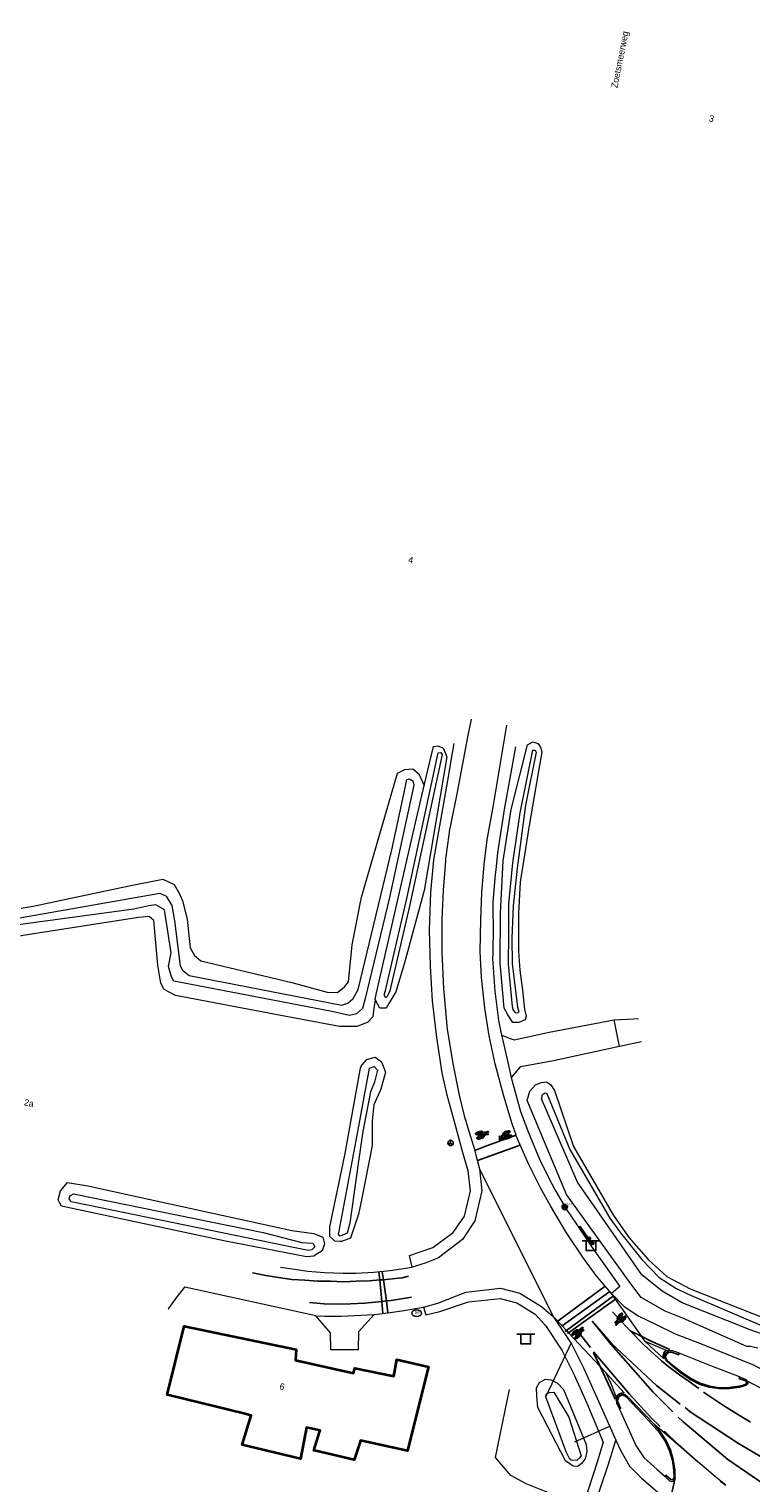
# Model space of a CAD drawing. Header units: metres. Extents: x 169249 to 194689, y 406250 to 412203.
# Tile 297 of 442: x 187695 to 187805, y 410499 to 410722. Entities that reach past the tile are written whole.
import ezdxf
from ezdxf.enums import TextEntityAlignment as Align

# ---------------------------------------------------------------- set-up
doc = ezdxf.new("R2010")
doc.units = ezdxf.units.M
doc.linetypes.add('BGT_NLCS_N264$0$AM-AS', pattern=[16, 10, -2, 2, -2])
doc.layers.get('0').update_dxf_attribs({"linetype": 'CONTINUOUS'})
for name, color, linetype, lineweight in [('BGT_NLCS_N264$0$B-WE-AM-AS_KUNSTWERK_DUIKER-GV', 252, 'BGT_NLCS_N264$0$AM-AS', 18), ('BGT_NLCS_N264$0$B-WE-GW-TALUD_KRUIN-G', 252, 'CONTINUOUS', 18), ('BGT_NLCS_N264$0$B-WE-GW-TALUD_TEEN-G', 252, 'CONTINUOUS', 18), ('BGT_NLCS_N264$0$B-WE-GW-WATERGANG_INSTEEK-G', 252, 'CONTINUOUS', 18), ('BGT_NLCS_N264$0$B-WE-GW-WATERGANG_SLOOT_BODEM-G', 252, 'CONTINUOUS', 18), ('BGT_NLCS_N264$0$B-WE-OG-TOPOGRAFIE_BEBOUWING-G', 252, 'CONTINUOUS', 35), ('BGT_NLCS_N264$0$B-WE-OG-TOPOGRAFIE_WEG_VERHARD-G', 252, 'CONTINUOUS', 18), ('BGT_NLCS_N264$0$B-WE-VW-BEWEGWIJZERING_DRAAGCONSTRUCTIE-S', 252, 'CONTINUOUS', 25), ('BGT_NLCS_N264$0$B-WE-VW-MARKERING_SYMBOOL-S', 252, 'CONTINUOUS', 25), ('BGT_NLCS_N264$0$B-WE-VW-VERKEERSTEKEN_BORD-S', 252, 'CONTINUOUS', 25), ('X-XX-AL-REFERENTIE-G', 7, 'CONTINUOUS', 18)]:
    doc.layers.add(name, color=color, linetype=linetype, lineweight=lineweight)
for name, color, linetype in [('BGT_NLCS_N264$0$B-WE-KL-WATER_BRANDLEIDING_PUT-S', 252, 'CONTINUOUS'), ('BGT_NLCS_N264$0$B-WE-OG-TOPOGRAFIE_WEG_RIJWEG-G', 252, 'CONTINUOUS'), ('BGT_NLCS_N264$0$B-WE-VH-KANTOPSLUITING-G', 252, 'CONTINUOUS'), ('BGT_NLCS_N264$0$B-WE-VW-MARKERING-G', 252, 'CONTINUOUS'), ('BGT_NLCS_N264$0$B-WE-VW-VERKEERSTEKEN_DRAAGCONSTRUCTIE-S', 252, 'CONTINUOUS'), ('BGT_NLCS_N264$0$Label_Nummeraanduidingreeks', 252, 'CONTINUOUS'), ('BGT_NLCS_N264$0$Label_Openbareruimte', 252, 'CONTINUOUS')]:
    doc.layers.add(name, color=color, linetype=linetype)
doc.styles.add('BGT_NLCS_N264$0$NLCS-ISO', font='NLCS-ISO.ttf')
doc.styles.add('BGT_NLCS_N264$0$STANDARD', font='txt')

# ---------------------------------------------------------------- blocks, each defined once
blk = doc.blocks.new('BGT_NLCS_N264$0$SIE-WEG_WEGWIJZER-SO')
for q in [(-0.29, -0.29), (0, 0.41), (0.29, -0.29)]:
    blk.add_line((0, 0), q)
blk.add_circle((0, 0), 0.413)
blk = doc.blocks.new('BGT_NLCS_N264$0$SIE-WEG_SCHRIKHEK')
for points in [[(-1.125, 0), (-1.125, 0.1), (-1.5, 0.1), (-1.5, 0)], [(-0.375, 0), (-0.375, 0.1), (-0.75, 0.1), (-0.75, 0)], [(0.375, 0.1), (0, 0.1), (0, 0), (0.375, 0)], [(1.125, 0), (1.125, 0.1), (0.75, 0.1), (0.75, 0)]]:
    blk.add_hatch(color=0).paths.add_polyline_path(points)
at = {"color": 0}
for p, q in [((-1.125, 0), (-1.125, 0.1)), ((-0.75, 0), (-0.75, 0.1)), ((-0.375, 0), (-0.375, 0.1)), ((0, 0.1), (0, 0)), ((0.375, 0.1), (0.375, 0)), ((0.75, 0.1), (0.75, 0)), ((1.125, 0.1), (1.125, 0))]:
    blk.add_line(p, q, dxfattribs=at)
at = {"flags": 128}
for points in [[(-1.5, 0.1), (1.5, 0.1), (1.5, 0), (-1.5, 0)], [(-1.0125, 0.1), (-1.0125, 0.25), (-0.8625, 0.25), (-0.8625, 0.1)], [(0.8625, 0.1), (0.8625, 0.25), (1.0125, 0.25), (1.0125, 0.1)]]:
    blk.add_lwpolyline(points, close=True, dxfattribs=at)
blk = doc.blocks.new('BGT_NLCS_N264$0$SIE-WEG_STRAATNAAMBORD_PAAL-SO')
blk.add_line((-0.3, 0), (0.3, 0))
for radius in [0.2, 0.0745]:
    blk.add_circle((0, 0), radius)
at = {"style": 'BGT_NLCS_N264$0$NLCS-ISO'}
blk.add_attdef('STRAATNAAMBORD', (0.28, 0.29), '', height=0.35, dxfattribs=at)
blk = doc.blocks.new('BGT_NLCS_N264$0$SVW-VERKEERSTEKEN_BORD_ANWB-SO')
blk.add_line((-1.375, 0), (1.375, 0))
at = {"flags": 128}
blk.add_lwpolyline([(-0.75, 0), (-0.75, -1.5), (0.75, -1.5), (0.75, 0)], close=True, dxfattribs=at)
blk = doc.blocks.new('BGT_NLCS_N264$0$SIE-WEG_STRAATPOT_BRANDKRAAN-SO')
blk.add_ellipse((0, 0), major_axis=(-0.729, 0), ratio=0.685994)
at = {"style": 'BGT_NLCS_N264$0$NLCS-ISO'}
blk.add_text('BR', height=0.4, dxfattribs=at).set_placement((-0.3, -0.15))
blk = doc.blocks.new('BGT_NLCS_N264$0$B-SVW-MARKERING_SYMBOOL_FIETS_2.0')
at = {"flags": 128}
for points in [[(-0.3, 1.14, 0.22312), (-0.36, 1.17, 0.22312), (-0.43, 1.14, 0.090648), (-0.51, 1, 0.047451), (-0.55, 0.83, 0.035374), (-0.57, 0.59, 0.035374), (-0.55, 0.35, 0.047451), (-0.51, 0.17, 0.090648), (-0.43, 0.03, 0.22312), (-0.36, 0, 0.22312), (-0.3, 0.03, 0.090648), (-0.22, 0.17, 0.047451), (-0.18, 0.35, 0.035374), (-0.16, 0.59, 0.035374), (-0.18, 0.83, 0.047451), (-0.22, 1, 0.038864), (-0.25, 1.07), (-0.24, 1.16), (0, 0.53), (0, 0.44, 0.544665), (0.06, 0.39), (0.14, 0.4, 0.008345), (0.15, 0.35, 0.047451), (0.19, 0.17, 0.090648), (0.27, 0.03, 0.22312), (0.33, 0, 0.22312), (0.4, 0.03, 0.090648), (0.48, 0.17, 0.047451), (0.52, 0.35, 0.035374), (0.53, 0.59, 0.035374), (0.52, 0.83, 0.047451), (0.48, 1, 0.090648), (0.4, 1.14, 0.22312), (0.33, 1.17, 0.22312), (0.27, 1.14)], [(-0.29, 1.14), (-0.22, 1.91), (-0.2, 1.96, -0.414214), (-0.13, 2), (-0.09, 2), (-0.09, 1.83), (-0.13, 1.83, 0.281777), (-0.19, 1.8), (-0.2, 1.6), (0.15, 1.6), (0.16, 1.73), (0.11, 1.78), (0.11, 1.85), (0.24, 1.85, -0.548946), (0.26, 1.83), (0.22, 1.67), (0.2, 1.69), (0.19, 1.54), (0.26, 1.14)]]:
    blk.add_lwpolyline(points, format="xyb", dxfattribs=at)
for points in [[(-0.27, 0.88), (-0.27, 0.81), (-0.31, 0.62), (-0.35, 0.55, -0.162278), (-0.36, 0.53, -0.720759), (-0.38, 0.55), (-0.38, 0.66), (-0.35, 0.75), (-0.31, 1, 0.01664), (-0.33, 1.03, 0.24906), (-0.36, 1.05, 0.24906), (-0.4, 1.03, 0.080527), (-0.46, 0.91, 0.039407), (-0.48, 0.78, 0.028874), (-0.49, 0.59, 0.028874), (-0.48, 0.4, 0.039407), (-0.46, 0.26, 0.080527), (-0.4, 0.15, 0.24906), (-0.36, 0.13, 0.24906), (-0.33, 0.15, 0.080527), (-0.27, 0.26, 0.039407), (-0.25, 0.4, 0.028874), (-0.24, 0.59, 0.028874), (-0.25, 0.78, 0.030907)], [(0.22, 1.06, 0.035986), (0.19, 1, 0.047451), (0.15, 0.83, 0.021905), (0.13, 0.68), (0.09, 0.68), (0.17, 1.3)], [(0.46, 0.59, 0.028874), (0.45, 0.78, 0.039407), (0.42, 0.91, 0.080527), (0.37, 1.03, 0.24906), (0.33, 1.05, 0.24906), (0.29, 1.03, 0.080527), (0.24, 0.91, 0.039407), (0.22, 0.78, 0.014843), (0.21, 0.68), (0.33, 0.68, -0.414214), (0.37, 0.64), (0.37, 0.53), (0.33, 0.46), (0.21, 0.42, 0.003097), (0.22, 0.4, 0.039407), (0.24, 0.26, 0.080527), (0.29, 0.15, 0.24906), (0.33, 0.13, 0.24906), (0.37, 0.15, 0.080527), (0.42, 0.26, 0.039407), (0.45, 0.4, 0.028874)]]:
    blk.add_lwpolyline(points, format="xyb", close=True, dxfattribs=at)
blk.add_lwpolyline([(-0.23, 1.29), (0, 0.68), (0.04, 0.68), (0.13, 1.43), (-0.22, 1.43)], close=True, dxfattribs=at)
for centre, start, end in [((-0.65, 0.85), 38.1274, 39.6888), ((0.62, 0.85), 140.3112, 141.8726)]:
    blk.add_arc(centre, 0.455, start, end)
blk = doc.blocks.new('BGT_NLCS_N264$0$SIE-WEG_VERKEERSBORD_PAAL-SO')
blk.add_line((-0.3, 0), (0.3, 0))
for radius in [0.2, 0.0745]:
    blk.add_circle((0, 0), radius)
blk = doc.blocks.new('BGT_NLCS_N264')
at = {"layer": 'BGT_NLCS_N264$0$B-WE-AM-AS_KUNSTWERK_DUIKER-GV'}
for p, q in [((187773.97, 410512.25, 10.55), (187777.85, 410520.45, 10.51)), ((187783.74, 410507.62, 10.47), (187778.27, 410505.18, 10.59))]:
    blk.add_line(p, q, dxfattribs=at)
at = {"layer": 'BGT_NLCS_N264$0$B-WE-GW-TALUD_KRUIN-G'}
blk.add_polyline3d([(187691.9, 410585.22, 11.83), (187714.78, 410589.28, 12.16), (187715.79, 410588.8, 12.19), (187716.66, 410587.38, 12.17), (187717.04, 410585.03, 12.21), (187717.89, 410578.15, 12.17), (187718.29, 410577.46, 12.18), (187719.29, 410576.67, 12.16), (187742.64, 410572.1, 12.03), (187743.59, 410572.44, 12.02), (187744.42, 410573.15, 11.99), (187745.18, 410574.49, 11.95), (187750.32, 410595.92, 11.47), (187752.17, 410604.43, 11.39), (187752.64, 410606.67, 11.27), (187753.01, 410606.8, 11.27), (187753.54, 410606.46, 11.27), (187753.68, 410605.78, 11.29), (187749.9, 410588.38, 11.55), (187746.27, 410573.35, 11.78), (187745.84, 410571.61, 11.78), (187744.92, 410570.8, 11.8), (187743.86, 410570.55, 11.82), (187741.15, 410571.14, 11.85), (187716.93, 410575.81, 12.02), (187716.58, 410576.44, 12.02), (187716.15, 410578.05, 12.03), (187716.53, 410580.12, 12.03), (187715.5, 410586.71, 12.05), (187714.19, 410587.47, 12.05), (187713.13, 410587.34, 12.04), (187710.81, 410586.81, 11.97), (187690.84, 410584.1, 11.87)], dxfattribs=at)
at = {"layer": 'BGT_NLCS_N264$0$B-WE-GW-TALUD_TEEN-G'}
for points in [[(187747.76, 410572.97, 10.9), (187747.53, 410571.25, 10.89), (187747.41, 410570.35, 10.88), (187746.57, 410569.48, 10.86), (187746.55, 410569.48, 10.86), (187744.94, 410568.84, 10.88), (187744.28, 410568.84, 10.9), (187742.32, 410568.83, 10.94), (187733.31, 410570.54, 10.96), (187717.2, 410573.6, 10.99), (187715.45, 410574.52, 10.96), (187714.96, 410575.48, 10.92), (187714.48, 410578.25, 10.95), (187713.86, 410585.06, 10.95), (187713.19, 410585.69, 10.95), (187711.51, 410585.52, 10.96), (187692.23, 410582.52, 10.71)], [(187693.57, 410586.95, 11.02), (187695.43, 410587.28, 11), (187709.84, 410590.33, 11.01), (187715.24, 410591.39, 11), (187717, 410590.58, 11), (187717.75, 410589.25, 11), (187718.28, 410588.08, 11), (187718.98, 410585.31, 11.01), (187719.44, 410580.91, 11.07), (187720.12, 410579.71, 11.05), (187721.09, 410578.9, 11.03), (187735.01, 410575.57, 11.01), (187740.44, 410574.09, 10.99), (187741.99, 410574.03, 11.06), (187743.08, 410574.92, 11.06), (187743.71, 410575.7, 11.06), (187744.23, 410581.33, 11.06), (187745.68, 410588.66, 10.88), (187751.17, 410607.63, 10.89), (187752.32, 410608.22, 10.89), (187753.55, 410608.3, 10.89), (187754.47, 410607.53, 10.94), (187755.04, 410606.29, 10.95), (187755.29, 410605.76, 10.95)]]:
    blk.add_polyline3d(points, dxfattribs=at)
at = {"layer": 'BGT_NLCS_N264$0$B-WE-GW-WATERGANG_INSTEEK-G'}
for points in [[(187755.29, 410605.76, 10.95), (187756.68, 410611.75, 11.04), (187757.37, 410611.85, 11.02), (187757.53, 410611.78, 11.02), (187758.19, 410611.49, 11.02), (187758.22, 410611.42, 11.02), (187758.72, 410610.14, 11.01), (187757.7, 410604.11, 11.04), (187755.26, 410589.65, 11.11)], [(187768.87, 410569.44, 10.99), (187768.08, 410570.61, 10.99), (187767.54, 410571.65, 11.01), (187766.92, 410578.55, 10.88), (187766.98, 410586.22, 10.89), (187767.39, 410594.2, 10.86), (187768.58, 410602.07, 10.83), (187771.11, 410612, 10.8), (187771.9, 410612.43, 10.79), (187772.68, 410612.18, 10.76), (187773.06, 410611.6, 10.73), (187773.26, 410610.92, 10.7), (187773.26, 410610.88, 10.7), (187772.75, 410607.96, 10.71), (187771.27, 410599.32, 10.74), (187769.95, 410590.96, 10.78), (187769.73, 410586.21, 10.78), (187769.73, 410580.31, 10.81), (187769.94, 410577.45, 10.81), (187770.31, 410574.39, 10.89), (187770.61, 410571.52, 10.95), (187770.87, 410570.42, 10.96), (187770.75, 410569.88, 10.97), (187769.76, 410569.45, 10.99), (187768.87, 410569.44, 10.99)], [(187747.76, 410572.97, 10.9), (187747.95, 410574, 10.89), (187753.45, 410597.83, 10.83), (187755.29, 410605.76, 10.95)], [(187755.26, 410589.65, 11.11), (187752.27, 410578.6, 10.94), (187752.12, 410578.11, 10.96), (187750.92, 410574.16, 11.06), (187749.86, 410572.35, 11.03), (187749.44, 410571.63, 11.02), (187748.46, 410571.65, 10.97), (187748.17, 410572.2, 10.94), (187747.76, 410572.97, 10.9)], [(187745.54, 410562.45, 10.67), (187745.6, 410562.75, 10.67), (187745.79, 410562.98, 10.67), (187746.47, 410563.78, 10.68), (187747.77, 410564.13, 10.69), (187748.76, 410563.42, 10.7), (187749.35, 410561.84, 10.71), (187748.64, 410559.23, 10.7), (187747.54, 410556.85, 10.76), (187747.33, 410554.39, 10.76), (187747.31, 410550.62, 10.76), (187745.67, 410542.31, 10.91), (187745.24, 410540.11, 10.95), (187743.99, 410536.44, 11.01), (187742.59, 410535.94, 11.04), (187742.43, 410535.94, 11.03), (187741.61, 410535.95, 11.01), (187741.38, 410536.18, 11.01), (187740.83, 410536.71, 11.01), (187740.82, 410537.25, 10.94), (187740.82, 410538.18, 10.84), (187743.11, 410549.15, 10.67), (187745.54, 410562.45, 10.67)], [(187777.04, 410543.12, 11.18), (187771.06, 410557.52, 11.08), (187771.46, 410558.97, 11.03), (187772.31, 410559.9, 11.01), (187773.19, 410560.29, 11.01), (187773.98, 410560.37, 10.95), (187774.68, 410559.92, 10.89), (187775.22, 410559.06, 10.77), (187778.11, 410550.45, 10.74), (187784.27, 410539.91, 10.72), (187786.65, 410536.51, 10.76), (187789.6, 410533.12, 10.75), (187792.4, 410530.58, 10.85), (187796.02, 410528.67, 10.83), (187809.06, 410523.54, 11.06)], [(187806.33, 410519.57, 11.19), (187805.22, 410519.83, 11.15), (187804.66, 410519.82, 11.11), (187794.96, 410524.15, 11.06), (187792.19, 410525.27, 11.07), (187788.49, 410527.37, 11.09), (187786.89, 410529.44, 11.12), (187777.04, 410543.12, 11.18)], [(187700.66, 410544.98, 11.03), (187703.77, 410544.47, 11.1), (187713.3, 410542.38, 11.01), (187733.64, 410537.92, 10.81), (187735.01, 410537.62, 10.8), (187738.39, 410537.15, 10.77), (187739.76, 410536.61, 10.78), (187739.76, 410536.6, 10.78), (187739.99, 410535.59, 10.79), (187739.89, 410535.26, 10.81), (187739.67, 410534.48, 10.87), (187738.58, 410533.81, 11.01), (187738.39, 410533.7, 11.03), (187737.28, 410533.55, 11.08), (187724.62, 410536.03, 11.08), (187699.73, 410541.33, 11.06), (187699.43, 410541.91, 11.06), (187699.4, 410541.98, 11.06), (187699.24, 410542.28, 11.06), (187699.6, 410543.66, 11.06), (187700.66, 410544.98, 11.03)], [(187778.78, 410501.46, 11.07), (187778.09, 410501.53, 11), (187776.93, 410502.34, 10.99), (187772.65, 410510.49, 11.14), (187772.5, 410512.29, 11.15), (187772.47, 410513.5, 11.13), (187772.91, 410514.35, 11.18), (187773.83, 410514.83, 11.21), (187774.69, 410514.73, 11.19), (187775.66, 410514.22, 11.22), (187776.59, 410513.28, 11.21), (187780.05, 410504.86, 11.11), (187780.19, 410503.77, 11.1), (187779.94, 410502.63, 11.13), (187779.35, 410501.91, 11.08), (187778.78, 410501.46, 11.07)]]:
    blk.add_polyline3d(points, dxfattribs=at)
at = {"layer": 'BGT_NLCS_N264$0$B-WE-GW-WATERGANG_SLOOT_BODEM-G'}
for points in [[(187758.04, 410610.49, 10.33), (187753, 410587.3, 10.37), (187750.01, 410574.29, 10.44), (187749.61, 410573.44, 10.44), (187749.39, 410573.25, 10.43), (187749.14, 410573.68, 10.43), (187749.34, 410574.38, 10.42), (187752.64, 410588.44, 10.38), (187757.41, 410610.76, 10.33), (187757.82, 410610.8, 10.33), (187758.04, 410610.49, 10.33)], [(187769.49, 410593.08, 10.16), (187768.91, 410587.32, 10.22), (187768.67, 410582.4, 10.22), (187768.76, 410578.52, 10.22), (187769.58, 410571.82, 10.28), (187769.76, 410571.11, 10.28), (187769.62, 410570.96, 10.28), (187769.31, 410570.89, 10.28), (187768.9, 410571.47, 10.28), (187768.79, 410571.91, 10.28), (187768.2, 410578.37, 10.28), (187768.21, 410583.01, 10.27), (187768.24, 410587.63, 10.31), (187768.82, 410593.93, 10.32), (187769.99, 410601.59, 10.3), (187771.89, 410611.15, 10.27), (187772.24, 410611.16, 10.28), (187772.43, 410610.85, 10.28), (187770.78, 410602.72, 10.26), (187769.49, 410593.08, 10.16)], [(187743.81, 410538.39, 10.52), (187743.46, 410537.22, 10.51), (187743.1, 410537.06, 10.52), (187742.41, 410536.73, 10.53), (187742.17, 410537.07, 10.53), (187742.17, 410537.07, 10.53), (187742.28, 410537.51, 10.53), (187745.17, 410553, 10.39), (187746.8, 410561.93, 10.38), (187746.9, 410562.49, 10.38), (187747.61, 410562.74, 10.4), (187748.14, 410562.18, 10.4), (187747.74, 410560.51, 10.41), (187747.56, 410560.05, 10.39), (187747.05, 410558.82, 10.34), (187745.86, 410552.78, 10.29), (187745.23, 410548.25, 10.36), (187743.91, 410538.73, 10.52), (187743.81, 410538.39, 10.52)], [(187808, 410522.62, 10.24), (187808.08, 410522.22, 10.24), (187808, 410521.94, 10.27), (187807.62, 410521.73, 10.21), (187806.92, 410521.77, 10.32), (187805.16, 410522.42, 10.29), (187794.76, 410526.52, 10.34), (187791.71, 410528.34, 10.34), (187788.58, 410530.82, 10.36), (187778.76, 410545, 10.31), (187773.24, 410557.76, 10.28), (187773.36, 410558.08, 10.27), (187773.33, 410558.35, 10.24), (187773.52, 410558.55, 10.23), (187773.77, 410558.67, 10.24), (187774.03, 410558.58, 10.3), (187777.55, 410550.03, 10.3), (187783.72, 410539.52, 10.16), (187785.35, 410537.27, 10.21), (187788.61, 410533.16, 10.28), (187791.23, 410530.4, 10.3), (187793.82, 410528.77, 10.31), (187795.71, 410527.87, 10.28), (187808, 410522.62, 10.24)], [(187701.09, 410542.95, 10.14), (187701.23, 410543.04, 10.14), (187701.56, 410543.24, 10.13), (187730.64, 410537.28, 10.12), (187736.52, 410535.75, 10.07), (187738.24, 410535.68, 10.12), (187738.54, 410535.12, 10.12), (187738.28, 410534.85, 10.13), (187738.09, 410534.65, 10.13), (187737.5, 410534.52, 10.14), (187701.75, 410541.89, 10.14), (187701.17, 410542.01, 10.14), (187701.05, 410542.25, 10.14), (187700.92, 410542.5, 10.14), (187701.09, 410542.95, 10.14)], [(187779.33, 410503.08, 10.32), (187778.99, 410502.74, 10.16), (187778.64, 410502.4, 10.25), (187777.78, 410502.43, 10.34), (187777.46, 410502.81, 10.4), (187777.03, 410503.69, 10.19), (187773.92, 410512.14, 10.19), (187774.01, 410512.58, 10.06), (187774.49, 410512.78, 10.11), (187775.1, 410512.86, 10.19), (187777.4, 410509.02, 10.22), (187779.33, 410503.08, 10.32)]]:
    blk.add_polyline3d(points, dxfattribs=at)
at = {"layer": 'BGT_NLCS_N264$0$B-WE-OG-TOPOGRAFIE_BEBOUWING-G'}
blk.add_polyline3d([(187755.78, 410516.19, 14.9), (187752.7, 410503.85, 14.23), (187745.54, 410505.46, 14.3), (187745.41, 410505.07, 14.32), (187744.56, 410502.48, 14.4), (187738.66, 410503.87, 14.18), (187738.36, 410503.94, 14.17), (187739.25, 410506.71, 14.17), (187739.34, 410506.99, 14.17), (187737.27, 410507.42, 14.2), (187736.32, 410502.64, 14.23), (187727.39, 410504.76, 14.09), (187728.77, 410509.3, 14.08), (187728.38, 410509.39, 14.07), (187727.84, 410509.53, 14.07), (187716.36, 410512.33, 13.94), (187715.94, 410512.43, 13.94), (187718.54, 410522.94, 13.83), (187735.66, 410519.36, 13.78), (187735.55, 410517.77, 14.52), (187744.44, 410515.77, 14.52), (187744.63, 410516.53, 14), (187750.62, 410515.32, 14.74), (187751.08, 410517.83, 14.77), (187755.91, 410516.72, 14.93), (187755.78, 410516.19, 14.9)], dxfattribs=at)
at = {"layer": 'BGT_NLCS_N264$0$B-WE-OG-TOPOGRAFIE_WEG_RIJWEG-G'}
blk.add_line((187792.42, 410493.96, 11.27), (187793.72, 410499.71, 11.35), dxfattribs=at)
at = {"layer": 'BGT_NLCS_N264$0$B-WE-OG-TOPOGRAFIE_WEG_VERHARD-G'}
for p, q in [((187785.19, 410565.77, 11.06), (187784.35, 410569.86, 11.04)), ((187788.55, 410566.5, 11.04), (187785.19, 410565.77, 11.06)), ((187763.76, 410547.04, 11.25), (187775.03, 410524.45, 11.35)), ((187718.64, 410528.91, 11.54), (187718.56, 410528.93, 11.4)), ((187738.69, 410524.56, 11.16), (187718.64, 410528.91, 11.54)), ((187783.93, 410527.96, 11.28), (187782.98, 410529.09, 11.33)), ((187784.55, 410527.09, 11.29), (187783.93, 410527.96, 11.28)), ((187788.59, 410521.35, 11.34), (187784.55, 410527.09, 11.29)), ((187775.03, 410524.45, 11.35), (187776.39, 410523, 11.36)), ((187776.39, 410523, 11.36), (187777.06, 410522.29, 11.36)), ((187777.06, 410522.29, 11.36), (187777.38, 410521.94, 11.36)), ((187777.38, 410521.94, 11.36), (187782.22, 410516.79, 11.4)), ((187789.13, 410520.59, 11.35), (187788.59, 410521.35, 11.34)), ((187792.25, 410519.27, 11.31), (187789.13, 410520.59, 11.35)), ((187792.61, 410519.16, 11.32), (187792.25, 410519.27, 11.31)), ((187782.22, 410516.79, 11.4), (187783.04, 410515.92, 11.4)), ((187804.79, 410514.52, 11.31), (187812.27, 410510.73, 11.29)), ((187784.59, 410512.17, 11.37), (187784.67, 410511.65, 11.33)), ((187797.15, 410502.19, 11.47), (187790.52, 410507.92, 11.44))]:
    blk.add_line(p, q, dxfattribs=at)
for points in [[(187762.45, 410615.91, 11.1), (187761.92, 410613.15, 11.1), (187760.25, 410604.46, 11.11), (187759.3, 410599.7, 11.13), (187759.16, 410599.02, 11.14), (187759.05, 410598.18, 11.13), (187758.56, 410594.51, 11.13), (187758.52, 410594.27, 11.13), (187758.52, 410594.18, 11.13), (187758.18, 410589.72, 11.14), (187757.97, 410585.23, 11.14), (187757.99, 410580.23, 11.14), (187758.23, 410574.69, 11.12), (187758.79, 410568.39, 11.15), (187759.71, 410562.92, 11.16), (187760.65, 410558.31, 11.18), (187761.38, 410555.15, 11.18), (187762.34, 410551.99, 11.23), (187763.02, 410549.85, 11.29), (187763.03, 410549.8, 11.29), (187763.22, 410548.96, 11.29), (187763.22, 410548.93, 11.29), (187763.76, 410547.04, 11.25)], [(187769.34, 410552.23, 11.31), (187768.73, 410553.94, 11.26), (187767.47, 410558.2, 11.23), (187766.15, 410563.12, 11.22), (187765.24, 410567.43, 11.21), (187764.57, 410571.66, 11.2), (187764.07, 410576.35, 11.2), (187763.85, 410580.32, 11.19), (187763.92, 410585.18, 11.15), (187764.11, 410589.3, 11.12), (187764.46, 410593.66, 11.13), (187764.93, 410597.43, 11.12), (187765.86, 410602.75, 11.11), (187767.91, 410614.97, 11.11)], [(187753.43, 410531.97, 11.14), (187753.37, 410532.22, 11.13), (187753.03, 410533.8, 11.11), (187756.61, 410535, 11.12), (187759.73, 410537.29, 11.14), (187761.42, 410539.82, 11.15), (187762.38, 410543.69, 11.21), (187761.99, 410546.72, 11.21), (187761.26, 410549.33, 11.19), (187759.89, 410554.23, 11.24), (187758.8, 410558.34, 11.23), (187758.01, 410561.76, 11.19), (187757.2, 410567.14, 11.18), (187756.53, 410572.79, 11.16), (187756.26, 410578.08, 11.18), (187756.1, 410583.66, 11.2), (187756.27, 410589.37, 11.24), (187756.77, 410594.38, 11.22), (187758.9, 410606.51, 11.22), (187759.61, 410610.76, 11.15), (187759.74, 410611.55, 11.14), (187759.84, 410612.17, 11.13)], [(187769.24, 410611.66, 11.11), (187767.52, 410602.07, 11.18), (187766.65, 410596.45, 11.19), (187766.52, 410595.37, 11.19), (187766.23, 410592.87, 11.19), (187766.15, 410592.12, 11.19), (187765.76, 410587.89, 11.2), (187765.78, 410586.48, 11.21), (187765.82, 410584.12, 11.21), (187765.76, 410580.02, 11.22), (187765.75, 410579.25, 11.23), (187766.09, 410574.28, 11.22), (187766.63, 410569.75, 11.22), (187767.13, 410567.53, 11.28)], [(187767.13, 410567.53, 11.28), (187767.15, 410567.52, 11.28), (187768.44, 410567.03, 11.23), (187769.05, 410566.8, 11.21), (187774.4, 410567.97, 11.22), (187784.35, 410569.86, 11.04)], [(187784.35, 410569.86, 11.04), (187787.33, 410570.02, 11.03), (187788.09, 410570.07, 11.03)], [(187767.13, 410567.53, 11.28), (187767.31, 410566.72, 11.28), (187768.21, 410562.68, 11.25), (187768.58, 410561.06, 11.24)], [(187785.19, 410565.77, 11.06), (187775.09, 410563.6, 11.12), (187770.32, 410562.74, 11.19), (187770, 410562.68, 11.2), (187769.99, 410562.68, 11.2), (187768.62, 410561.11, 11.24), (187768.58, 410561.06, 11.24)], [(187768.58, 410561.06, 11.24), (187770.02, 410555.84, 11.25), (187771.15, 410552.86, 11.26), (187771.43, 410552.12, 11.26), (187772.94, 410548.52, 11.24), (187774.32, 410545.7, 11.24), (187775.35, 410543.78, 11.24), (187777.07, 410540.84, 11.25), (187778.59, 410538.57, 11.27), (187781.07, 410534.85, 11.29), (187783.58, 410531.34, 11.28), (187785.23, 410529.03, 11.28), (187785.23, 410529.02, 11.28), (187783.93, 410527.96, 11.28)], [(187782.98, 410529.09, 11.33), (187781.59, 410530.74, 11.4), (187779.65, 410533.35, 11.38), (187777.07, 410537.25, 11.36), (187774.59, 410541.37, 11.34), (187773.09, 410544.13, 11.33), (187771.24, 410547.84, 11.33), (187769.92, 410550.81, 11.33), (187769.38, 410552.12, 11.31), (187769.37, 410552.15, 11.31), (187769.34, 410552.23, 11.31)], [(187763.76, 410547.04, 11.25), (187764.12, 410543.67, 11.26), (187763.01, 410539.07, 11.21), (187761.14, 410536.24, 11.19), (187757.44, 410533.42, 11.18), (187755.4, 410532.59, 11.2), (187753.43, 410531.97, 11.14)], [(187733.26, 410532, 11.2), (187734.69, 410531.8, 11.18), (187737.45, 410531.36, 11.17), (187740.01, 410531.2, 11.18), (187742.86, 410531.06, 11.21), (187744.84, 410531.06, 11.2), (187747.52, 410531.24, 11.16), (187750.06, 410531.5, 11.16), (187753.43, 410531.97, 11.14)], [(187716.06, 410525.63, 11.47), (187716.14, 410525.61, 11.67), (187717.46, 410527.44, 11.68), (187718.64, 410528.91, 11.54)], [(187755.16, 410525.89, 11.14), (187757.35, 410526.48, 11.2), (187761.64, 410528.15, 11.19), (187766.97, 410528.76, 11.21), (187769.92, 410528.01, 11.26), (187773.24, 410525.99, 11.32), (187775.03, 410524.45, 11.35)], [(187755.16, 410525.89, 11.14), (187755.5, 410524.7, 11.15), (187757.69, 410525.2, 11.12), (187762.04, 410526.66, 11.14), (187766.92, 410527.22, 11.16), (187769.46, 410526.51, 11.2), (187772.27, 410524.8, 11.28), (187773.86, 410523.08, 11.32), (187776.34, 410519.29, 11.3), (187778.24, 410515.53, 11.29), (187780.19, 410511.15, 11.27), (187782.66, 410505.17, 11.2), (187781.81, 410502.26, 11.17), (187779.64, 410495.69, 11.1), (187779.44, 410495.15, 11.1)], [(187783.93, 410527.96, 11.28), (187785.91, 410525.96, 11.25), (187788.16, 410524.51, 11.26), (187790.67, 410523.25, 11.24), (187793.7, 410521.79, 11.27), (187797.82, 410520.18, 11.23), (187805.81, 410516.98, 11.23), (187807.83, 410515.86, 11.29)], [(187747.63, 410524.74, 11.15), (187745.24, 410522.07, 11.26), (187745.17, 410519.34, 11.36), (187740.96, 410519.33, 11.33), (187740.92, 410521.94, 11.26), (187738.69, 410524.56, 11.16)], [(187738.69, 410524.56, 11.16), (187740.05, 410524.47, 11.17), (187742.57, 410524.5, 11.18), (187747.63, 410524.74, 11.15)], [(187747.63, 410524.74, 11.15), (187747.66, 410524.74, 11.15), (187749.73, 410525.01, 11.13)], [(187749.73, 410525.01, 11.13), (187751.87, 410525.29, 11.11), (187755.16, 410525.89, 11.14)], [(187775.03, 410524.45, 11.35), (187777.9, 410520.13, 11.29), (187779.72, 410516.48, 11.29), (187782.14, 410511.03, 11.25), (187784.61, 410505.51, 11.24)], [(187804.79, 410514.52, 11.31), (187804.81, 410514.14, 11.32), (187804.51, 410513.87, 11.33), (187803.57, 410513.56, 11.33), (187802.04, 410513.36, 11.36), (187800.46, 410513.34, 11.38), (187798.91, 410513.55, 11.4), (187797.4, 410514.01, 11.38), (187796.05, 410514.76, 11.38), (187794.57, 410515.77, 11.39), (187793.02, 410517.04, 11.39), (187792.42, 410517.59, 11.39), (187792.2, 410517.91, 11.38), (187792.08, 410518.19, 11.37), (187792.11, 410518.58, 11.36), (187792.3, 410518.9, 11.33), (187792.61, 410519.16, 11.32)], [(187794.3, 410518.81, 11.29), (187793.36, 410519.16, 11.3), (187792.89, 410519.17, 11.32), (187792.61, 410519.16, 11.32)], [(187803.55, 410515.21, 11.31), (187799.39, 410516.8, 11.28), (187794.3, 410518.81, 11.29)], [(187783.04, 410515.92, 11.4), (187783.9, 410514.06, 11.39), (187784.59, 410512.17, 11.37)], [(187779.44, 410495.15, 11.1), (187774.95, 410497.17, 11.08), (187770.91, 410498.82, 11.09), (187768.53, 410500.1, 11.18), (187766.21, 410502.84, 11.21), (187768.32, 410513.24, 0)], [(187804.79, 410514.52, 11.31), (187804.66, 410514.65, 11.32), (187804.49, 410514.79, 11.32), (187803.55, 410515.21, 11.31)], [(187784.67, 410511.65, 11.33), (187784.76, 410512.01, 11.35), (187785.01, 410512.35, 11.36), (187785.31, 410512.51, 11.36), (187785.69, 410512.59, 11.38), (187786.04, 410512.51, 11.4), (187786.37, 410512.26, 11.4), (187790.52, 410507.92, 11.44)], [(187784.67, 410511.65, 11.33), (187784.73, 410511.24, 11.32), (187785.11, 410510.37, 11.31)], [(187785.11, 410510.37, 11.31), (187786.66, 410506.98, 11.28), (187787.69, 410504.69, 11.31), (187788.89, 410502.85, 11.29), (187790.92, 410501.01, 11.3), (187792.18, 410499.94, 11.32)], [(187793.72, 410499.71, 11.35), (187793.7, 410500.94, 11.36), (187793.46, 410502.48, 11.37), (187793.01, 410503.98, 11.39), (187792.38, 410505.39, 11.43), (187791.52, 410506.73, 11.42), (187790.52, 410507.92, 11.44)], [(187781.15, 410494.9, 11.11), (187783.45, 410501.67, 11.18), (187784.5, 410505.12, 11.23), (187784.61, 410505.51, 11.24)], [(187784.61, 410505.51, 11.24), (187785.36, 410503.87, 11.22), (187786.71, 410501.54, 11.21), (187788.52, 410499.66, 11.23), (187790.98, 410497.58, 11.24), (187792.12, 410496.51, 11.25), (187792.42, 410495.43, 11.26), (187792.42, 410493.96, 11.27)], [(187801.48, 410498.59, 11.49), (187800.2, 410499.62, 11.48), (187797.15, 410502.19, 11.47)], [(187792.18, 410499.94, 11.32), (187792.85, 410499.27, 11.31), (187793.18, 410499.19, 11.32), (187793.46, 410499.22, 11.34), (187793.65, 410499.46, 11.35), (187793.72, 410499.71, 11.35)]]:
    blk.add_polyline3d(points, dxfattribs=at)
at = {"layer": 'BGT_NLCS_N264$0$B-WE-VH-KANTOPSLUITING-G'}
for points in [[(187803.55, 410515.21, 11.31), (187803.51, 410514.96, 11.33), (187804.45, 410514.6, 11.42), (187804.63, 410514.43, 11.42), (187804.6, 410514.18, 11.42), (187804.43, 410514.02, 11.43), (187804, 410513.88, 11.43), (187803.52, 410513.76, 11.44), (187802.01, 410513.55, 11.47), (187800.46, 410513.53, 11.5), (187798.95, 410513.75, 11.51), (187797.47, 410514.22, 11.49), (187796.12, 410514.93, 11.47), (187794.67, 410515.92, 11.5), (187793.1, 410517.16, 11.48), (187792.49, 410517.67, 11.48), (187792.34, 410517.92, 11.47), (187792.24, 410518.21, 11.46), (187792.29, 410518.5, 11.45), (187792.47, 410518.77, 11.44), (187792.7, 410518.93, 11.45), (187793, 410519, 11.43), (187793.3, 410518.93, 11.43), (187794.24, 410518.59, 11.33), (187794.3, 410518.81, 11.29)], [(187785.11, 410510.37, 11.31), (187785.33, 410510.39, 11.38), (187784.94, 410511.32, 11.46), (187784.89, 410511.63, 11.47), (187784.95, 410511.93, 11.49), (187785.14, 410512.19, 11.5), (187785.38, 410512.34, 11.5), (187785.67, 410512.4, 11.52), (187785.98, 410512.3, 11.51), (187786.22, 410512.16, 11.52), (187789.63, 410508.49, 11.53), (187791.35, 410506.59, 11.55), (187792.2, 410505.3, 11.53), (187792.82, 410503.91, 11.52), (187793.27, 410502.43, 11.5), (187793.49, 410500.91, 11.48), (187793.53, 410499.71, 11.46), (187793.36, 410499.48, 11.46), (187793.2, 410499.42, 11.44), (187793.02, 410499.47, 11.43), (187792.28, 410500.13, 11.34), (187792.18, 410499.94, 11.32)]]:
    blk.add_polyline3d(points, dxfattribs=at)
at = {"layer": 'BGT_NLCS_N264$0$B-WE-VW-MARKERING-G'}
for p, q in [((187769.35, 410552.23, 11.21), (187769.34, 410552.23, 11.21)), ((187763.45, 410548.33, 11.29), (187769.97, 410550.7, 11.33)), ((187748.35, 410531.23, 11.18), (187748.47, 410530.03, 11.17)), ((187749.02, 410530.07, 11.17), (187748.86, 410531.29, 11.18)), ((187748.47, 410530.03, 11.2), (187749.02, 410530.07, 11.2)), ((187748.47, 410530.03, 11.17), (187748.78, 410526.75, 11.15)), ((187749.48, 410526.83, 11.15), (187749.02, 410530.07, 11.17)), ((187775.76, 410523.77, 11.36), (187782.98, 410529.09, 11.33)), ((187782.98, 410529.09, 11.33), (187782.98, 410529.09, 11.33)), ((187748.78, 410526.75, 11.2), (187749.48, 410526.83, 11.19)), ((187748.78, 410526.75, 11.15), (187748.96, 410524.91, 11.14)), ((187749.73, 410525.01, 11.14), (187749.48, 410526.83, 11.15)), ((187783.68, 410528.26, 11.3), (187776.39, 410523, 11.31)), ((187777.06, 410522.29, 11.32), (187784.23, 410527.54, 11.29)), ((187784.55, 410527.09, 11.29), (187777.38, 410521.94, 11.32)), ((187784.55, 410527.09, 11.29), (187784.55, 410527.09, 11.29)), ((187749.73, 410525.01, 11.13), (187749.73, 410525.01, 11.14)), ((187784.11, 410525.17, 11.31), (187786.82, 410522.22, 11.36)), ((187776.39, 410523, 11.31), (187776.3, 410522.94, 11.31)), ((187776.86, 410522.14, 11.32), (187777.06, 410522.29, 11.32)), ((187788.59, 410521.35, 11.35), (187786.82, 410522.22, 11.36)), ((187777.38, 410521.94, 11.32), (187777.2, 410521.81, 11.32))]:
    blk.add_line(p, q, dxfattribs=at)
at = {"layer": 'BGT_NLCS_N264$0$B-WE-VW-MARKERING-G', "linetype": 'Continuous'}
for p, q in [((187780.74, 410519.71, 11.39), (187778.84, 410522.11, 11.37)), ((187800.61, 410499.22, 11.47), (187801.48, 410498.59, 11.48))]:
    blk.add_line(p, q, dxfattribs=at)
at = {"layer": 'BGT_NLCS_N264$0$B-WE-VW-MARKERING-G'}
for points in [[(187769.34, 410552.23, 11.21), (187767.95, 410551.71, 11.23), (187764.54, 410550.45, 11.27), (187763.01, 410549.88, 11.29)], [(187728.98, 410531.12, 11.23), (187731.02, 410530.73, 11.2), (187732.98, 410530.43, 11.2), (187734.99, 410530.12, 11.25), (187737, 410529.98, 11.21), (187738.93, 410529.87, 11.22), (187740.93, 410529.83, 11.22), (187742.91, 410529.77, 11.21), (187744.87, 410529.84, 11.2), (187746.9, 410529.9, 11.2), (187748.47, 410530.03, 11.2)], [(187749.02, 410530.07, 11.2), (187749.86, 410530.14, 11.2), (187751.88, 410530.36, 11.2), (187752.85, 410530.6, 11.2)], [(187737.73, 410526.6, 11.22), (187739.95, 410526.36, 11.22), (187742.08, 410526.34, 11.23), (187744.01, 410526.39, 11.21), (187746.17, 410526.48, 11.21), (187748.78, 410526.75, 11.2)], [(187749.48, 410526.83, 11.19), (187750.21, 410526.9, 11.19), (187753.33, 410527.42, 11.2)], [(187794.48, 410511, 11.49), (187790.82, 410513.88, 11.5), (187784, 410520.23, 11.43), (187781.03, 410523.69, 11.4), (187783.85, 410520.18, 11.42), (187790.3, 410512.91, 11.49), (187793.33, 410509.83, 11.49)], [(187786.82, 410522.22, 11.36), (187788.89, 410520.11, 11.37), (187791.63, 410517.65, 11.4)], [(187792.89, 410519.41, 11.32), (187790.14, 410520.59, 11.35), (187788.59, 410521.35, 11.35)], [(187792.25, 410519.27, 11.31), (187791.99, 410518.9, 11.33), (187791.88, 410518.47, 11.35), (187791.89, 410518.01, 11.37), (187789.13, 410520.59, 11.35)], [(187791.42, 410507.6, 11.45), (187790, 410508.93, 11.44), (187786.69, 410512.54, 11.43), (187781.27, 410518.97, 11.39), (187781.21, 410518.89, 11.38), (187782.22, 410516.79, 11.38)], [(187782.22, 410516.79, 11.38), (187782.7, 410515.8, 11.38), (187784.5, 410511.76, 11.35)], [(187783.04, 410515.92, 11.4), (187784.27, 410514.54, 11.42), (187785.87, 410512.77, 11.42), (187785.46, 410512.72, 11.41), (187785.14, 410512.59, 11.39), (187784.91, 410512.39, 11.39), (187784.59, 410512.17, 11.37)], [(187791.63, 410517.65, 11.4), (187792.75, 410516.74, 11.4), (187794.38, 410515.52, 11.4), (187795.82, 410514.47, 11.39), (187797.34, 410513.4, 11.4)]]:
    blk.add_polyline3d(points, dxfattribs=at)
at = {"layer": 'BGT_NLCS_N264$0$B-WE-VW-MARKERING-G', "linetype": 'Continuous'}
for points in [[(187805.21, 410508.27, 11.46), (187801.42, 410510.63, 11.45), (187798.04, 410512.83, 11.41)], [(187794.17, 410509.01, 11.49), (187794.87, 410508.36, 11.51), (187801.78, 410502.52, 11.54), (187809.21, 410497.46, 11.61)], [(187795.25, 410510.48, 11.5), (187796.02, 410509.86, 11.51), (187803.37, 410505.01, 11.55), (187810.99, 410500.5, 11.6)], [(187792.09, 410506.9, 11.46), (187794.16, 410504.86, 11.44), (187797.15, 410502.19, 11.47)]]:
    blk.add_polyline3d(points, dxfattribs=at)
at = {"layer": 'BGT_NLCS_N264$0$B-WE-KL-WATER_BRANDLEIDING_PUT-S', "color": 7, "linetype": 'Continuous'}
blk.add_blockref('BGT_NLCS_N264$0$SIE-WEG_STRAATPOT_BRANDKRAAN-SO', (187754.12, 410524.96, 11.13), dxfattribs=at)
at = {"layer": 'BGT_NLCS_N264$0$B-WE-VW-BEWEGWIJZERING_DRAAGCONSTRUCTIE-S', "color": 7}
for p in [(187759.32, 410551.02, 11.14), (187776.79, 410541.21, 11.27)]:
    blk.add_blockref('BGT_NLCS_N264$0$SIE-WEG_WEGWIJZER-SO', p, dxfattribs=at)
at = {"layer": 'BGT_NLCS_N264$0$B-WE-VW-MARKERING_SYMBOOL-S', "color": 7}
for p, rotation in [((187763.25, 410552.02, 11.23), 287.0860039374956), ((187768.54, 410552.49, 11.23), 112.7562507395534), ((187785.88, 410524.71, 11.29), 137.3323872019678), ((187778.16, 410521.34, 11.33), 310.5949263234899)]:
    blk.add_blockref('BGT_NLCS_N264$0$B-SVW-MARKERING_SYMBOOL_FIETS_2.0', p, dxfattribs=dict(at, rotation=rotation))
at = {"layer": 'BGT_NLCS_N264$0$B-WE-VW-VERKEERSTEKEN_BORD-S', "color": 7}
blk.add_blockref('BGT_NLCS_N264$0$SIE-WEG_STRAATNAAMBORD_PAAL-SO', (187776.79, 410541.21, 11.27), dxfattribs=at).add_auto_attribs({'STRAATNAAMBORD': 'SN1'})
at = {"layer": 'BGT_NLCS_N264$0$B-WE-VW-VERKEERSTEKEN_BORD-S', "color": 7, "rotation": 124.6984382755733}
blk.add_blockref('BGT_NLCS_N264$0$SIE-WEG_SCHRIKHEK', (187780, 410537.01, 11.23), dxfattribs=at)
at = {"layer": 'BGT_NLCS_N264$0$B-WE-VW-VERKEERSTEKEN_BORD-S', "color": 7}
for p in [(187780.81, 410536.04, 11.21), (187770.82, 410521.73, 11.27)]:
    blk.add_blockref('BGT_NLCS_N264$0$SVW-VERKEERSTEKEN_BORD_ANWB-SO', p, dxfattribs=at)
at = {"layer": 'BGT_NLCS_N264$0$B-WE-VW-VERKEERSTEKEN_DRAAGCONSTRUCTIE-S', "color": 7}
for p in [(187780.54, 410536.38, 11.23), (187781.05, 410535.68, 11.21)]:
    blk.add_blockref('BGT_NLCS_N264$0$SIE-WEG_VERKEERSBORD_PAAL-SO', p, dxfattribs=at)
at = {"layer": 'BGT_NLCS_N264$0$Label_Nummeraanduidingreeks', "color": 7, "lineweight": 18, "style": 'BGT_NLCS_N264$0$STANDARD'}
for s, rotation, p in [('3', -11.4, (187799.27, 410707.88)), ('4', -11.1, (187753.23, 410640.3)), ('2a', -12.2, (187694.77, 410557.13)), ('6', -13.2, (187733.52, 410513.71))]:
    blk.add_text(s, height=1, rotation=rotation, dxfattribs=at).set_placement(p, align=Align.MIDDLE)
at = {"layer": 'BGT_NLCS_N264$0$Label_Openbareruimte', "color": 252, "lineweight": 18, "style": 'BGT_NLCS_N264$0$STANDARD'}
blk.add_text('Zoetsmeerweg', height=1, rotation=78.8137, dxfattribs=at).set_placement((187785.37, 410716.9), align=Align.MIDDLE)

msp = doc.modelspace()

# ---------------------------------------------------------------- block references
at = {"layer": 'X-XX-AL-REFERENTIE-G'}
msp.add_blockref('BGT_NLCS_N264', (0, 0), dxfattribs=at)

doc.saveas('drawing.dxf')
